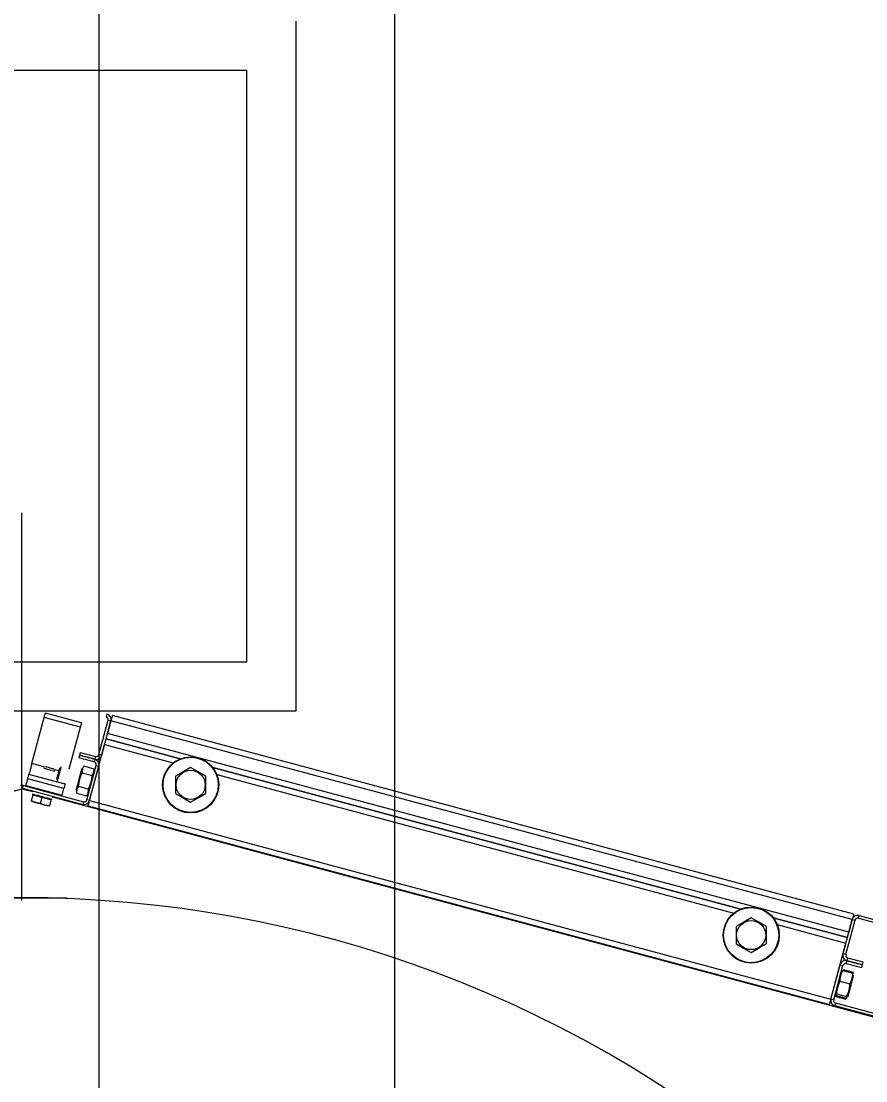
# Model space of a CAD drawing. Extents: x -264222 to -263592, y -1242345 to -1242048.
# Drawn here: x -263795.082 to -263794.654, y -1242142.535 to -1242141.997 of the extents above; entities that cross this region are included whole.
import ezdxf

# ---------------------------------------------------------------- set-up
doc = ezdxf.new("R2010")
doc.units = 0
doc.layers.add('KFA_2D_SITUACIA_DSP', color=7, linetype='Continuous')

msp = doc.modelspace()

# ---------------------------------------------------------------- linework, layer by layer
at = {"layer": 'KFA_2D_SITUACIA_DSP'}
for p, q in [((-263795.04279, -1242101.76909), (-263795.04281, -1242226.99542)), ((-263794.94274, -1242142.347), (-263794.94274, -1242141.997)), ((-263794.96774, -1242142.022), (-263795.35774, -1242142.022)), ((-263794.96774, -1242142.322), (-263794.96774, -1242142.022)), ((-263795.0819, -1242142.44311), (-263795.0819, -1242142.24646)), ((-263795.35774, -1242142.322), (-263794.96774, -1242142.322)), ((-263795.38274, -1242142.347), (-263794.94274, -1242142.347)), ((-263795.0769, -1242142.37375), (-263795.0706, -1242142.35026)), ((-263795.0706, -1242142.35026), (-263795.07049, -1242142.34983)), ((-263795.05225, -1242142.35517), (-263795.0706, -1242142.35026)), ((-263795.07049, -1242142.34983), (-263795.07037, -1242142.34941)), ((-263795.07037, -1242142.34941), (-263795.07027, -1242142.34903)), ((-263795.07027, -1242142.34903), (-263795.07018, -1242142.3487)), ((-263795.07018, -1242142.3487), (-263795.07011, -1242142.34842)), ((-263795.07011, -1242142.34842), (-263795.07006, -1242142.34822)), ((-263795.07006, -1242142.34822), (-263795.07002, -1242142.3481)), ((-263795.07002, -1242142.3481), (-263795.07001, -1242142.34805)), ((-263795.05166, -1242142.35297), (-263795.07001, -1242142.34805)), ((-263795.05167, -1242142.35301), (-263795.0517, -1242142.35314)), ((-263795.05166, -1242142.35297), (-263795.05167, -1242142.35301)), ((-263795.04281, -1242142.36911), (-263795.03814, -1242142.35168)), ((-263795.04143, -1242142.36948), (-263795.03676, -1242142.35205)), ((-263795.03877, -1242142.34856), (-263795.03914, -1242142.34993)), ((-263795.03676, -1242142.35205), (-263795.03848, -1242142.35847)), ((-263795.03814, -1242142.35168), (-263795.03676, -1242142.35205)), ((-263795.03662, -1242142.35151), (-263795.03676, -1242142.35205)), ((-263794.66053, -1242142.45286), (-263795.03676, -1242142.35205)), ((-263795.03648, -1242142.35099), (-263795.03662, -1242142.35151)), ((-263795.03635, -1242142.35052), (-263795.03648, -1242142.35099)), ((-263795.03624, -1242142.3501), (-263795.03635, -1242142.35052)), ((-263795.03615, -1242142.34976), (-263795.03624, -1242142.3501)), ((-263795.03608, -1242142.3495), (-263795.03615, -1242142.34976)), ((-263795.03604, -1242142.34935), (-263795.03608, -1242142.3495)), ((-263795.03602, -1242142.34929), (-263795.03604, -1242142.34935)), ((-263794.65979, -1242142.4501), (-263795.03602, -1242142.34929)), ((-263795.05793, -1242142.37637), (-263795.05225, -1242142.35517)), ((-263795.05213, -1242142.35474), (-263795.05225, -1242142.35517)), ((-263795.05202, -1242142.35433), (-263795.05213, -1242142.35474)), ((-263795.05192, -1242142.35395), (-263795.05202, -1242142.35433)), ((-263795.05183, -1242142.35362), (-263795.05192, -1242142.35395)), ((-263795.05176, -1242142.35334), (-263795.05183, -1242142.35362)), ((-263795.0517, -1242142.35314), (-263795.05176, -1242142.35334)), ((-263794.66225, -1242142.45928), (-263795.03848, -1242142.35847)), ((-263795.03922, -1242142.36122), (-263795.0016, -1242142.3713)), ((-263795.0016, -1242142.3713), (-263795.03922, -1242142.36122)), ((-263795.05235, -1242142.36803), (-263795.05272, -1242142.36941)), ((-263795.05235, -1242142.36803), (-263795.04455, -1242142.37012)), ((-263795.04758, -1242142.39242), (-263795.03996, -1242142.36398)), ((-263795.04143, -1242142.36948), (-263795.04281, -1242142.36911)), ((-263795.03996, -1242142.36398), (-263795.00509, -1242142.37332)), ((-263795.0769, -1242142.37375), (-263795.07718, -1242142.37482)), ((-263795.07026, -1242142.37552), (-263795.0769, -1242142.37375)), ((-263795.05272, -1242142.36941), (-263795.05309, -1242142.37078)), ((-263795.04529, -1242142.37287), (-263795.05309, -1242142.37078)), ((-263795.04492, -1242142.3715), (-263795.05272, -1242142.36941)), ((-263795.05272, -1242142.36941), (-263795.04492, -1242142.3715)), ((-263795.04895, -1242142.39205), (-263795.04428, -1242142.37462)), ((-263795.04492, -1242142.3715), (-263795.04529, -1242142.37287)), ((-263795.04455, -1242142.37012), (-263795.04492, -1242142.3715)), ((-263795.04428, -1242142.37462), (-263795.04291, -1242142.37499)), ((-263795.07863, -1242142.38023), (-263795.07854, -1242142.3799)), ((-263795.07854, -1242142.3799), (-263795.07847, -1242142.37962)), ((-263795.07847, -1242142.37962), (-263795.07842, -1242142.37942)), ((-263795.07842, -1242142.37942), (-263795.07838, -1242142.3793)), ((-263795.07838, -1242142.3793), (-263795.07837, -1242142.37925)), ((-263795.07834, -1242142.37915), (-263795.07837, -1242142.37925)), ((-263795.06002, -1242142.38417), (-263795.07837, -1242142.37925)), ((-263795.07826, -1242142.37883), (-263795.07834, -1242142.37915)), ((-263795.07812, -1242142.37832), (-263795.07826, -1242142.37883)), ((-263795.07794, -1242142.37764), (-263795.07812, -1242142.37832)), ((-263795.07771, -1242142.37681), (-263795.07794, -1242142.37764)), ((-263795.07746, -1242142.37585), (-263795.07771, -1242142.37681)), ((-263795.07718, -1242142.37482), (-263795.07746, -1242142.37585)), ((-263795.07072, -1242142.37603), (-263795.07056, -1242142.37608)), ((-263795.07056, -1242142.37608), (-263795.07008, -1242142.3762)), ((-263795.07008, -1242142.3762), (-263795.06935, -1242142.3764)), ((-263795.06997, -1242142.37521), (-263795.0698, -1242142.37526)), ((-263795.0698, -1242142.37526), (-263795.06931, -1242142.37539)), ((-263795.06935, -1242142.3764), (-263795.06845, -1242142.37664)), ((-263795.06931, -1242142.37539), (-263795.06858, -1242142.37558)), ((-263795.06858, -1242142.37558), (-263795.06772, -1242142.37581)), ((-263795.06845, -1242142.37664), (-263795.06749, -1242142.3769)), ((-263795.06772, -1242142.37581), (-263795.06685, -1242142.37604)), ((-263795.06749, -1242142.3769), (-263795.0666, -1242142.37714)), ((-263795.06685, -1242142.37604), (-263795.06612, -1242142.37624)), ((-263795.0666, -1242142.37714), (-263795.06586, -1242142.37733)), ((-263795.06612, -1242142.37624), (-263795.06563, -1242142.37637)), ((-263795.06586, -1242142.37733), (-263795.06538, -1242142.37746)), ((-263795.06563, -1242142.37637), (-263795.06546, -1242142.37642)), ((-263795.06538, -1242142.37746), (-263795.06522, -1242142.37751)), ((-263795.06323, -1242142.37741), (-263795.06537, -1242142.37684)), ((-263795.06376, -1242142.3794), (-263795.064, -1242142.38032)), ((-263795.0635, -1242142.37842), (-263795.06376, -1242142.3794)), ((-263795.06324, -1242142.37748), (-263795.0635, -1242142.37842)), ((-263795.06329, -1242142.38039), (-263795.063, -1242142.37933)), ((-263795.06303, -1242142.37668), (-263795.06324, -1242142.37748)), ((-263795.06288, -1242142.37611), (-263795.06303, -1242142.37668)), ((-263795.063, -1242142.37933), (-263795.06271, -1242142.37824)), ((-263795.0628, -1242142.37583), (-263795.06288, -1242142.37611)), ((-263795.0628, -1242142.3758), (-263795.0628, -1242142.37583)), ((-263795.06271, -1242142.37824), (-263795.06243, -1242142.37721)), ((-263795.06243, -1242142.37721), (-263795.0622, -1242142.37634)), ((-263795.0622, -1242142.37634), (-263795.06203, -1242142.3757)), ((-263795.06203, -1242142.3757), (-263795.06194, -1242142.37535)), ((-263795.06194, -1242142.37535), (-263795.06192, -1242142.3753)), ((-263795.05167, -1242142.379), (-263795.05262, -1242142.38157)), ((-263795.05249, -1242142.3803), (-263795.05215, -1242142.37902)), ((-263795.05215, -1242142.37902), (-263795.05185, -1242142.37791)), ((-263795.05185, -1242142.37791), (-263795.05162, -1242142.37703)), ((-263795.05137, -1242142.37837), (-263795.05167, -1242142.379)), ((-263795.05162, -1242142.37703), (-263795.05146, -1242142.37645)), ((-263795.05146, -1242142.37645), (-263795.05139, -1242142.37619)), ((-263795.05119, -1242142.37626), (-263795.05141, -1242142.37778)), ((-263795.05141, -1242142.37778), (-263795.05137, -1242142.37837)), ((-263795.05139, -1242142.37619), (-263795.05139, -1242142.37618)), ((-263795.05137, -1242142.37837), (-263795.04626, -1242142.37974)), ((-263795.05045, -1242142.37493), (-263795.05119, -1242142.37626)), ((-263795.05045, -1242142.37493), (-263795.04534, -1242142.3763)), ((-263795.04758, -1242142.39242), (-263795.04291, -1242142.37499)), ((-263795.04632, -1242142.38043), (-263795.04626, -1242142.37974)), ((-263795.04626, -1242142.37974), (-263795.04552, -1242142.37841)), ((-263795.04552, -1242142.37841), (-263795.04529, -1242142.37689)), ((-263795.04529, -1242142.37689), (-263795.04534, -1242142.3763)), ((-263795.00003, -1242142.37791), (-263795.00389, -1242142.38014)), ((-263794.99629, -1242142.37575), (-263795.00003, -1242142.37791)), ((-263794.99243, -1242142.37798), (-263794.99629, -1242142.37575)), ((-263794.98869, -1242142.38014), (-263794.99243, -1242142.37798)), ((-263794.98508, -1242142.37573), (-263794.71713, -1242142.44753)), ((-263794.71713, -1242142.44753), (-263794.98508, -1242142.37573)), ((-263794.98306, -1242142.37922), (-263794.72062, -1242142.44954)), ((-263795.08153, -1242142.38627), (-263795.08117, -1242142.3849)), ((-263795.08117, -1242142.3849), (-263795.0507, -1242142.39306)), ((-263795.07985, -1242142.38476), (-263795.07896, -1242142.38146)), ((-263795.07985, -1242142.38476), (-263795.06149, -1242142.38968)), ((-263795.07896, -1242142.38146), (-263795.07885, -1242142.38103)), ((-263795.06061, -1242142.38637), (-263795.07896, -1242142.38146)), ((-263795.07885, -1242142.38103), (-263795.07873, -1242142.38061)), ((-263795.07873, -1242142.38061), (-263795.07863, -1242142.38023)), ((-263795.06434, -1242142.38157), (-263795.06439, -1242142.38177)), ((-263795.06439, -1242142.38177), (-263795.06439, -1242142.38177)), ((-263795.06421, -1242142.38106), (-263795.06434, -1242142.38157)), ((-263795.064, -1242142.38032), (-263795.06421, -1242142.38106)), ((-263795.06389, -1242142.38264), (-263795.06385, -1242142.3825)), ((-263795.06385, -1242142.3825), (-263795.06373, -1242142.38205)), ((-263795.06373, -1242142.38205), (-263795.06354, -1242142.38132)), ((-263795.06354, -1242142.38132), (-263795.06329, -1242142.38039)), ((-263795.06028, -1242142.38515), (-263795.06038, -1242142.38553)), ((-263795.06019, -1242142.38482), (-263795.06028, -1242142.38515)), ((-263795.06012, -1242142.38454), (-263795.06019, -1242142.38482)), ((-263795.06006, -1242142.38434), (-263795.06012, -1242142.38454)), ((-263795.06003, -1242142.38421), (-263795.06006, -1242142.38434)), ((-263795.06002, -1242142.38417), (-263795.06003, -1242142.38421)), ((-263795.06002, -1242142.38417), (-263795.05999, -1242142.38406)), ((-263795.05999, -1242142.38406), (-263795.05991, -1242142.38375)), ((-263795.05991, -1242142.38375), (-263795.05989, -1242142.38371)), ((-263795.05321, -1242142.38526), (-263795.05396, -1242142.38659)), ((-263795.05386, -1242142.38542), (-263795.05357, -1242142.3843)), ((-263795.05357, -1242142.3843), (-263795.05322, -1242142.38303)), ((-263795.05322, -1242142.38303), (-263795.05286, -1242142.38166)), ((-263795.05314, -1242142.38434), (-263795.05321, -1242142.38526)), ((-263795.05321, -1242142.38526), (-263795.04811, -1242142.38663)), ((-263795.05262, -1242142.38157), (-263795.05314, -1242142.38434)), ((-263795.05286, -1242142.38166), (-263795.05249, -1242142.3803)), ((-263795.04771, -1242142.38579), (-263795.04679, -1242142.38321)), ((-263795.04679, -1242142.38321), (-263795.04632, -1242142.38043)), ((-263795.00389, -1242142.38014), (-263795.00389, -1242142.38393)), ((-263795.00389, -1242142.38393), (-263795.00389, -1242142.38781)), ((-263794.98869, -1242142.38014), (-263794.98869, -1242142.38393)), ((-263794.98869, -1242142.38393), (-263794.98869, -1242142.38781)), ((-263795.0819, -1242142.38664), (-263795.53244, -1242142.50736)), ((-263795.07642, -1242142.38811), (-263795.0819, -1242142.38664)), ((-263795.08153, -1242142.38627), (-263795.05107, -1242142.39444)), ((-263795.07636, -1242142.38973), (-263795.07715, -1242142.39267)), ((-263795.0767, -1242142.38914), (-263795.07652, -1242142.38919)), ((-263795.07652, -1242142.38919), (-263795.07602, -1242142.38932)), ((-263795.07177, -1242142.39095), (-263795.07636, -1242142.38973)), ((-263795.07602, -1242142.38932), (-263795.07522, -1242142.38954)), ((-263795.07522, -1242142.38954), (-263795.07417, -1242142.38982)), ((-263795.07417, -1242142.38982), (-263795.07296, -1242142.39015)), ((-263795.07296, -1242142.39015), (-263795.07165, -1242142.3905)), ((-263795.07165, -1242142.3905), (-263795.07034, -1242142.39085)), ((-263795.06149, -1242142.38968), (-263795.06061, -1242142.38637)), ((-263795.06049, -1242142.38594), (-263795.06061, -1242142.38637)), ((-263795.06038, -1242142.38553), (-263795.06049, -1242142.38594)), ((-263795.05433, -1242142.38715), (-263795.05432, -1242142.38714)), ((-263795.05432, -1242142.38714), (-263795.05426, -1242142.38688)), ((-263795.05426, -1242142.38688), (-263795.0541, -1242142.38629)), ((-263795.05396, -1242142.38659), (-263795.05418, -1242142.38811)), ((-263795.05418, -1242142.38811), (-263795.05414, -1242142.3887)), ((-263795.05414, -1242142.3887), (-263795.04903, -1242142.39007)), ((-263795.0541, -1242142.38629), (-263795.05386, -1242142.38542)), ((-263795.04903, -1242142.39007), (-263795.04829, -1242142.38874)), ((-263795.04829, -1242142.38874), (-263795.04806, -1242142.38722)), ((-263795.04811, -1242142.38663), (-263795.04771, -1242142.38579)), ((-263795.04806, -1242142.38722), (-263795.04811, -1242142.38663)), ((-263795.00389, -1242142.38781), (-263795.00389, -1242142.38892)), ((-263795.00389, -1242142.38892), (-263795.00014, -1242142.39108)), ((-263794.99254, -1242142.39114), (-263794.98869, -1242142.38892)), ((-263794.98869, -1242142.38781), (-263794.98869, -1242142.38892)), ((-263795.07715, -1242142.39267), (-263795.07721, -1242142.3929)), ((-263795.07721, -1242142.3929), (-263795.07721, -1242142.39288)), ((-263795.07715, -1242142.39267), (-263795.07495, -1242142.39351)), ((-263795.07489, -1242142.39353), (-263795.07715, -1242142.39267)), ((-263795.07495, -1242142.39351), (-263795.07256, -1242142.3939)), ((-263795.07256, -1242142.3939), (-263795.07489, -1242142.39353)), ((-263795.07177, -1242142.39095), (-263795.07256, -1242142.3939)), ((-263795.07256, -1242142.3939), (-263795.07036, -1242142.39474)), ((-263795.0703, -1242142.39476), (-263795.07256, -1242142.3939)), ((-263795.06718, -1242142.39218), (-263795.07177, -1242142.39095)), ((-263795.07036, -1242142.39474), (-263795.06797, -1242142.39513)), ((-263795.07034, -1242142.39085), (-263795.06913, -1242142.39117)), ((-263795.06797, -1242142.39513), (-263795.0703, -1242142.39476)), ((-263795.06913, -1242142.39117), (-263795.06808, -1242142.39145)), ((-263795.06808, -1242142.39145), (-263795.06728, -1242142.39167)), ((-263795.06797, -1242142.39513), (-263795.06803, -1242142.39536)), ((-263795.06803, -1242142.39536), (-263795.06803, -1242142.39534)), ((-263795.06718, -1242142.39218), (-263795.06797, -1242142.39513)), ((-263795.06728, -1242142.39167), (-263795.06677, -1242142.3918)), ((-263795.06677, -1242142.3918), (-263795.0666, -1242142.39185)), ((-263794.63137, -1242142.50736), (-263795.06633, -1242142.39081)), ((-263795.0507, -1242142.39306), (-263795.05107, -1242142.39444)), ((-263795.04758, -1242142.39242), (-263795.04895, -1242142.39205)), ((-263795.04832, -1242142.39517), (-263795.0483, -1242142.39512)), ((-263795.04832, -1242142.39517), (-263794.67209, -1242142.49598)), ((-263795.0483, -1242142.39512), (-263795.04826, -1242142.39496)), ((-263795.04826, -1242142.39496), (-263795.04819, -1242142.39471)), ((-263795.04819, -1242142.39471), (-263795.0481, -1242142.39437)), ((-263795.0481, -1242142.39437), (-263795.04799, -1242142.39395)), ((-263795.04799, -1242142.39395), (-263795.04786, -1242142.39348)), ((-263795.04786, -1242142.39348), (-263795.04772, -1242142.39296)), ((-263795.04772, -1242142.39296), (-263795.04758, -1242142.39242)), ((-263795.04758, -1242142.39242), (-263794.67135, -1242142.49323)), ((-263795.00014, -1242142.39108), (-263794.99629, -1242142.3933)), ((-263794.99629, -1242142.3933), (-263794.99254, -1242142.39114)), ((-263795.10485, -1242142.44177), (-263795.05896, -1242142.44177)), ((-263794.71557, -1242142.45414), (-263794.71942, -1242142.45636)), ((-263794.71182, -1242142.45197), (-263794.71557, -1242142.45414)), ((-263794.70797, -1242142.4542), (-263794.71182, -1242142.45197)), ((-263794.70422, -1242142.45636), (-263794.70797, -1242142.4542)), ((-263794.70061, -1242142.45195), (-263794.66299, -1242142.46203)), ((-263794.66299, -1242142.46203), (-263794.70061, -1242142.45195)), ((-263794.6652, -1242142.47029), (-263794.66053, -1242142.45286)), ((-263794.66383, -1242142.47066), (-263794.65915, -1242142.45322)), ((-263794.66053, -1242142.45286), (-263794.66225, -1242142.45928)), ((-263794.66039, -1242142.45232), (-263794.66053, -1242142.45286)), ((-263794.66053, -1242142.45286), (-263794.65915, -1242142.45322)), ((-263794.66025, -1242142.4518), (-263794.66039, -1242142.45232)), ((-263794.66012, -1242142.45133), (-263794.66025, -1242142.4518)), ((-263794.66001, -1242142.45091), (-263794.66012, -1242142.45133)), ((-263794.65992, -1242142.45057), (-263794.66001, -1242142.45091)), ((-263794.65985, -1242142.45031), (-263794.65992, -1242142.45057)), ((-263794.65981, -1242142.45016), (-263794.65985, -1242142.45031)), ((-263794.65979, -1242142.4501), (-263794.65981, -1242142.45016)), ((-263794.65741, -1242142.45222), (-263794.65704, -1242142.45084)), ((-263794.65741, -1242142.45222), (-263794.57115, -1242142.47533)), ((-263794.65704, -1242142.45084), (-263794.57078, -1242142.47395)), ((-263794.71942, -1242142.45636), (-263794.71942, -1242142.46015)), ((-263794.71942, -1242142.46015), (-263794.71942, -1242142.46404)), ((-263794.70422, -1242142.45636), (-263794.70422, -1242142.46015)), ((-263794.70422, -1242142.46015), (-263794.70422, -1242142.46404)), ((-263794.6986, -1242142.45544), (-263794.66373, -1242142.46479)), ((-263794.71942, -1242142.46404), (-263794.71942, -1242142.46514)), ((-263794.71942, -1242142.46514), (-263794.71568, -1242142.4673)), ((-263794.70808, -1242142.46736), (-263794.70422, -1242142.46514)), ((-263794.70422, -1242142.46404), (-263794.70422, -1242142.46514)), ((-263794.67135, -1242142.49323), (-263794.66373, -1242142.46479)), ((-263794.71568, -1242142.4673), (-263794.71182, -1242142.46953)), ((-263794.71182, -1242142.46953), (-263794.70808, -1242142.46736)), ((-263794.66383, -1242142.47066), (-263794.6652, -1242142.47029)), ((-263794.67135, -1242142.49323), (-263794.66668, -1242142.4758)), ((-263794.66997, -1242142.4936), (-263794.6653, -1242142.47617)), ((-263794.66668, -1242142.4758), (-263794.6653, -1242142.47617)), ((-263794.66356, -1242142.47516), (-263794.66319, -1242142.47378)), ((-263794.66356, -1242142.47516), (-263794.65576, -1242142.47725)), ((-263794.66319, -1242142.47378), (-263794.66282, -1242142.4724)), ((-263794.66319, -1242142.47378), (-263794.65539, -1242142.47587)), ((-263794.65539, -1242142.47587), (-263794.66319, -1242142.47378)), ((-263794.65502, -1242142.47449), (-263794.66282, -1242142.4724)), ((-263794.65576, -1242142.47725), (-263794.65539, -1242142.47587)), ((-263794.65539, -1242142.47587), (-263794.65502, -1242142.47449)), ((-263794.66645, -1242142.48122), (-263794.66681, -1242142.48344)), ((-263794.66563, -1242142.47918), (-263794.66645, -1242142.48122)), ((-263794.66574, -1242142.47895), (-263794.6656, -1242142.47877)), ((-263794.66537, -1242142.47869), (-263794.66563, -1242142.47918)), ((-263794.6656, -1242142.47877), (-263794.66537, -1242142.47869)), ((-263794.66537, -1242142.47869), (-263794.66026, -1242142.48006)), ((-263794.66522, -1242142.47815), (-263794.66012, -1242142.47952)), ((-263794.66061, -1242142.48285), (-263794.66028, -1242142.48062)), ((-263794.66019, -1242142.48206), (-263794.66044, -1242142.48298)), ((-263794.66028, -1242142.48062), (-263794.66026, -1242142.48006)), ((-263794.66002, -1242142.48142), (-263794.66019, -1242142.48206)), ((-263794.66007, -1242142.48011), (-263794.66012, -1242142.47952)), ((-263794.66011, -1242142.48033), (-263794.66007, -1242142.48011)), ((-263794.65994, -1242142.4811), (-263794.66002, -1242142.48142)), ((-263794.65993, -1242142.48107), (-263794.65994, -1242142.4811)), ((-263794.66791, -1242142.48671), (-263794.66847, -1242142.48948)), ((-263794.66684, -1242142.48418), (-263794.66791, -1242142.48671)), ((-263794.66681, -1242142.48344), (-263794.66684, -1242142.48418)), ((-263794.66684, -1242142.48418), (-263794.66174, -1242142.48555)), ((-263794.66237, -1242142.48937), (-263794.66181, -1242142.4866)), ((-263794.66146, -1242142.48679), (-263794.66182, -1242142.48815)), ((-263794.66181, -1242142.4866), (-263794.66174, -1242142.48555)), ((-263794.66174, -1242142.48555), (-263794.66139, -1242142.48489)), ((-263794.66109, -1242142.48542), (-263794.66146, -1242142.48679)), ((-263794.66139, -1242142.48489), (-263794.66061, -1242142.48285)), ((-263794.66075, -1242142.48412), (-263794.66109, -1242142.48542)), ((-263794.66044, -1242142.48298), (-263794.66075, -1242142.48412)), ((-263794.66854, -1242142.49053), (-263794.669, -1242142.49078)), ((-263794.669, -1242142.49078), (-263794.66893, -1242142.4912)), ((-263794.66893, -1242142.49114), (-263794.66896, -1242142.49133)), ((-263794.66896, -1242142.49133), (-263794.66892, -1242142.49192)), ((-263794.66893, -1242142.4912), (-263794.66877, -1242142.49138)), ((-263794.66892, -1242142.49192), (-263794.66381, -1242142.49329)), ((-263794.66877, -1242142.49138), (-263794.66367, -1242142.49275)), ((-263794.66847, -1242142.48948), (-263794.66854, -1242142.49053)), ((-263794.66854, -1242142.49053), (-263794.66344, -1242142.4919)), ((-263794.66367, -1242142.49275), (-263794.66321, -1242142.49249)), ((-263794.66344, -1242142.4919), (-263794.66237, -1242142.48937)), ((-263794.66328, -1242142.49208), (-263794.66344, -1242142.4919)), ((-263794.66321, -1242142.49249), (-263794.66328, -1242142.49208)), ((-263794.66281, -1242142.49184), (-263794.66287, -1242142.49204)), ((-263794.66287, -1242142.49204), (-263794.66287, -1242142.49204)), ((-263794.66267, -1242142.49131), (-263794.66281, -1242142.49184)), ((-263794.66245, -1242142.49048), (-263794.66267, -1242142.49131)), ((-263794.66216, -1242142.4894), (-263794.66245, -1242142.49048)), ((-263794.66182, -1242142.48815), (-263794.66216, -1242142.4894)), ((-263794.67209, -1242142.49598), (-263794.67207, -1242142.49593)), ((-263794.67207, -1242142.49593), (-263794.67203, -1242142.49577)), ((-263794.67203, -1242142.49577), (-263794.67196, -1242142.49552)), ((-263794.67196, -1242142.49552), (-263794.67187, -1242142.49518)), ((-263794.67187, -1242142.49518), (-263794.67176, -1242142.49476)), ((-263794.67176, -1242142.49476), (-263794.67163, -1242142.49429)), ((-263794.67163, -1242142.49429), (-263794.67149, -1242142.49377)), ((-263794.67149, -1242142.49377), (-263794.67135, -1242142.49323)), ((-263794.66997, -1242142.4936), (-263794.67135, -1242142.49323)), ((-263794.66933, -1242142.49672), (-263794.66897, -1242142.49535)), ((-263794.58308, -1242142.51983), (-263794.66933, -1242142.49672)), ((-263794.58271, -1242142.51846), (-263794.66897, -1242142.49535))]:
    msp.add_line(p, q, dxfattribs=at)
msp.add_lwpolyline([(-263794.89279, -1242227.38224), (-263808.96779, -1242241.45724), (-263894.96779, -1242241.45724), (-263909.04279, -1242227.38224), (-263909.04279, -1242196.33267), (-263914.14284, -1242196.33267), (-263914.14284, -1242132.43267), (-263909.04279, -1242132.43267), (-263909.04279, -1242101.38223), (-263894.96779, -1242087.30724), (-263808.96779, -1242087.30724), (-263794.89279, -1242101.38223), (-263794.89279, -1242227.38224)], dxfattribs=at)
for centre, radius in [((-263794.99629, -1242142.38453), 0.01425), ((-263794.99629, -1242142.38453), 0.01401), ((-263794.99629, -1242142.38453), 0.00739), ((-263794.71182, -1242142.46075), 0.01425), ((-263794.71182, -1242142.46075), 0.01401), ((-263794.71182, -1242142.46075), 0.00739)]:
    msp.add_circle(centre, radius, dxfattribs=at)
for centre, radius, start, end in [((-263795.03951, -1242142.35131), 0.00142, 345, 75), ((-263795.03951, -1242142.35131), 0.00285, 345, 75), ((-263795.04418, -1242142.36874), 0.00143, 255, 345), ((-263795.04566, -1242142.37425), 0.00143, 345, 75), ((-263795.04418, -1242142.36874), 0.00285, 255, 345), ((-263795.04566, -1242142.37425), 0.00285, 345, 75), ((-263795.0819, -1242142.38765), 0.00285, 75, 105), ((-263795.0819, -1242142.38765), 0.00143, 75, 105), ((-263795.07539, -1242142.38999), 0.000475, 75, 165), ((-263795.06816, -1242142.39192), 0.000475, 345, 75), ((-263795.05033, -1242142.39168), 0.00285, 255, 345), ((-263795.05033, -1242142.39168), 0.00143, 255, 345), ((-263795.0819, -1242143.04027), 0.5985, 324.56502, 215.43498), ((-263794.65778, -1242142.45359), 0.00285, 75, 165), ((-263794.65778, -1242142.45359), 0.00143, 75, 165), ((-263794.66245, -1242142.47103), 0.00285, 165, 255), ((-263794.66245, -1242142.47103), 0.00143, 165, 255), ((-263794.66393, -1242142.47653), 0.00285, 75, 165), ((-263794.66393, -1242142.47653), 0.00143, 75, 165), ((-263794.6686, -1242142.49397), 0.00285, 165, 255), ((-263794.6686, -1242142.49397), 0.00143, 165, 255)]:
    msp.add_arc(centre, radius, start, end, dxfattribs=at)

doc.saveas('drawing.dxf')
